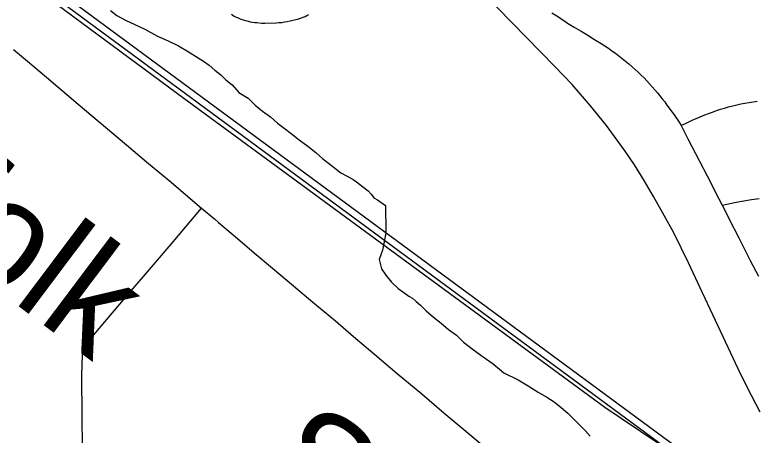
# Model space of a CAD drawing. Extents: x -59 to 82, y -3 to 49.
# Drawn here: x -9.8076 to -9.4109, y 33.1369 to 33.362 of the extents above; entities that cross this region are included whole.
import ezdxf

# ---------------------------------------------------------------- set-up
doc = ezdxf.new("R2010")
doc.units = 0
for name, color, linetype in [('GM_X_City_Street', 7, 'Continuous'), ('GM_X_Minor_River', 7, 'Continuous'), ('GM_X_Rail_Line', 7, 'Continuous'), ('GM_X_Rail_Line_Text', 7, 'Continuous'), ('GM_X_State_Route', 7, 'Continuous')]:
    doc.layers.add(name, color=color, linetype=linetype)

msp = doc.modelspace()

# ---------------------------------------------------------------- linework, layer by layer
at = {"layer": 'GM_X_City_Street'}
for points in [[(-9.69152, 33.3623), (-9.69005, 33.36132), (-9.68902, 33.3608), (-9.68797, 33.36032), (-9.6869, 33.35988), (-9.68582, 33.35948), (-9.68473, 33.35912), (-9.68324, 33.35871), (-9.68137, 33.35828), (-9.68024, 33.35808), (-9.6791, 33.35793), (-9.67795, 33.35782), (-9.67528, 33.35763), (-9.67376, 33.35756), (-9.66767, 33.35768), (-9.66616, 33.35782), (-9.66465, 33.35799), (-9.66314, 33.35821), (-9.66164, 33.35847), (-9.66015, 33.35877), (-9.65866, 33.35911), (-9.65615, 33.35975), (-9.65511, 33.36005), (-9.65408, 33.36038), (-9.65308, 33.36076), (-9.65208, 33.36117), (-9.6511, 33.36163), (-9.65014, 33.36212)], [(-9.51997, 33.36306), (-9.51731, 33.36148), (-9.51583, 33.36056), (-9.51437, 33.3596), (-9.51292, 33.35863), (-9.51149, 33.35762), (-9.50785, 33.35547), (-9.50422, 33.3533), (-9.50061, 33.3511), (-9.49702, 33.34888), (-9.49344, 33.34663), (-9.4915, 33.3454), (-9.48958, 33.34412), (-9.48767, 33.34282), (-9.4858, 33.34148), (-9.48396, 33.3401), (-9.48214, 33.33868), (-9.48035, 33.33723), (-9.4786, 33.33575), (-9.47686, 33.33423), (-9.47523, 33.33277), (-9.47363, 33.33128), (-9.47206, 33.32976), (-9.47052, 33.3282), (-9.46901, 33.32662), (-9.46753, 33.32501), (-9.46608, 33.32337), (-9.4647, 33.32182), (-9.46334, 33.32025), (-9.462, 33.31865), (-9.46071, 33.31702), (-9.45943, 33.31537), (-9.4582, 33.31369), (-9.457, 33.312), (-9.45616, 33.31086), (-9.45534, 33.30973), (-9.45371, 33.30745), (-9.4521, 33.30515), (-9.45052, 33.30284), (-9.44701, 33.29569), (-9.44085, 33.28369), (-9.43667, 33.27583), (-9.43055, 33.26388), (-9.42866, 33.26011), (-9.42743, 33.25769), (-9.42489, 33.25263), (-9.41971, 33.24253), (-9.41359, 33.23054), (-9.40923, 33.22202)], [(-9.45052, 33.30284), (-9.44759, 33.30417), (-9.44466, 33.30552), (-9.44175, 33.30691), (-9.43798, 33.30839), (-9.43588, 33.3092), (-9.43376, 33.30998), (-9.43163, 33.31072), (-9.42948, 33.31141), (-9.42733, 33.31207), (-9.42516, 33.31268), (-9.42298, 33.31326), (-9.42079, 33.31379), (-9.41862, 33.31427), (-9.41643, 33.31471), (-9.41423, 33.31511), (-9.41204, 33.31546), (-9.40983, 33.31578)], [(-9.42866, 33.26011), (-9.42112, 33.26172), (-9.417, 33.26242), (-9.41287, 33.26308), (-9.40874, 33.2637)], [(-9.77142, 33.13069), (-9.77162, 33.14673), (-9.77173, 33.16906), (-9.77131, 33.17993), (-9.77081, 33.18171), (-9.77016, 33.18344), (-9.76934, 33.18509), (-9.76838, 33.18667), (-9.7662, 33.18959), (-9.75749, 33.19994), (-9.74634, 33.2129), (-9.73334, 33.22806), (-9.7228, 33.24052), (-9.71339, 33.25164), (-9.70761, 33.25847)]]:
    msp.add_lwpolyline(points, dxfattribs=at)
at = {"layer": 'GM_X_Minor_River'}
msp.add_lwpolyline([(-9.75645, 33.36431), (-9.75299, 33.3617), (-9.74838, 33.3591), (-9.7434, 33.35689), (-9.73803, 33.35431), (-9.73113, 33.35061), (-9.72538, 33.34803), (-9.72001, 33.34544), (-9.71502, 33.34247), (-9.71079, 33.33987), (-9.70657, 33.33727), (-9.70349, 33.33503), (-9.7004, 33.33241), (-9.69732, 33.3298), (-9.69461, 33.32717), (-9.69115, 33.32456), (-9.68765, 33.32042), (-9.68266, 33.31745), (-9.6788, 33.3137), (-9.67494, 33.31034), (-9.6707, 33.30736), (-9.66685, 33.30399), (-9.66338, 33.30138), (-9.65953, 33.29839), (-9.65529, 33.29502), (-9.65067, 33.29167), (-9.64643, 33.28831), (-9.64257, 33.28494), (-9.63718, 33.28083), (-9.63294, 33.27747), (-9.62949, 33.27562), (-9.62642, 33.27376), (-9.62449, 33.27265), (-9.62141, 33.27003), (-9.61833, 33.26779), (-9.61678, 33.26591), (-9.61523, 33.26403), (-9.61331, 33.26292), (-9.60907, 33.25994), (-9.60899, 33.25461), (-9.60893, 33.25119), (-9.60883, 33.2451), (-9.61058, 33.23594), (-9.6124, 33.23097), (-9.61118, 33.22604), (-9.60884, 33.22265), (-9.60574, 33.21889), (-9.60226, 33.21552), (-9.59918, 33.21328), (-9.59649, 33.21142), (-9.59457, 33.21031), (-9.59264, 33.20843), (-9.59033, 33.20656), (-9.58723, 33.20356), (-9.58337, 33.2002), (-9.57914, 33.19683), (-9.57528, 33.19347), (-9.57105, 33.19048), (-9.56718, 33.18674), (-9.56179, 33.18263), (-9.55678, 33.1789), (-9.5514, 33.17517), (-9.54561, 33.17031), (-9.53794, 33.16662), (-9.53256, 33.16327), (-9.52719, 33.15993), (-9.52258, 33.15733), (-9.51873, 33.15472), (-9.51488, 33.15174), (-9.51141, 33.14874), (-9.50213, 33.13937), (-9.49942, 33.13636)], dxfattribs=at)
at = {"layer": 'GM_X_Rail_Line'}
for points in [[(-9.31104, 33.02585), (-9.92279, 33.47662)], [(-9.31329, 33.02288), (-9.92501, 33.47363)], [(-9.45378, 33.1264), (-9.49144, 33.15179), (-9.71707, 33.31715), (-9.92496, 33.47088)], [(-9.40825, 33.1493), (-9.41293, 33.15821), (-9.41878, 33.16977), (-9.42814, 33.18958), (-9.43918, 33.2132), (-9.44671, 33.22928), (-9.45454, 33.24529), (-9.45965, 33.25465), (-9.46536, 33.26481), (-9.4704, 33.27337), (-9.47559, 33.28163), (-9.48064, 33.28894), (-9.49065, 33.30283), (-9.49921, 33.31329), (-9.50908, 33.32462), (-9.51822, 33.33442), (-9.57196, 33.3894)]]:
    msp.add_lwpolyline(points, dxfattribs=at)
at = {"layer": 'GM_X_State_Route'}
msp.add_lwpolyline([(-9.80828, 33.34336), (-9.80092, 33.33719), (-9.79064, 33.32864), (-9.77372, 33.31422), (-9.74776, 33.29234), (-9.73705, 33.2833), (-9.72496, 33.27324), (-9.70761, 33.25847), (-9.7007, 33.25274), (-9.69844, 33.25082), (-9.69071, 33.24422), (-9.68329, 33.23795), (-9.67933, 33.2346), (-9.66961, 33.22637), (-9.65828, 33.2169), (-9.64796, 33.20818), (-9.63589, 33.1981), (-9.62621, 33.18978), (-9.61473, 33.18011), (-9.60273, 33.1699), (-9.58958, 33.159), (-9.57784, 33.14897), (-9.56499, 33.13827), (-9.55143, 33.12687)], dxfattribs=at)

# ---------------------------------------------------------------- texts
at = {"layer": 'GM_X_Rail_Line_Text'}
for s, rotation, p in [('Norfolk', 323.0651, (-9.95766, 33.32025)), ('Southern', 323.1024, (-9.68091, 33.1127))]:
    msp.add_text(s, height=0.056629, rotation=rotation, dxfattribs=at).set_placement(p)

doc.saveas('drawing.dxf')
